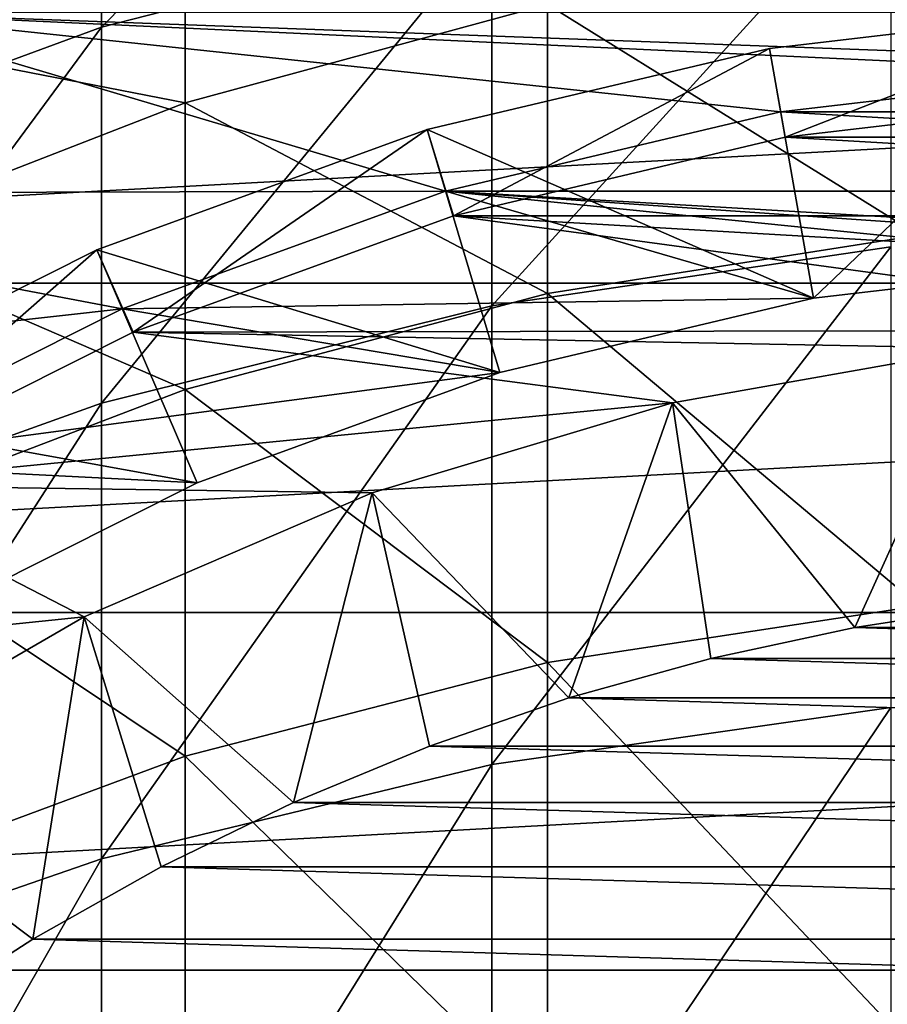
# Model space of a CAD drawing. Header units: millimetres. Extents: x -25 to 64, y -3 to 358.
# Tile 311 of 327: x -4.95 to -1.58, y 350.06 to 353.88. Entities that reach past the tile are written whole.
import ezdxf

# ---------------------------------------------------------------- set-up
doc = ezdxf.new("R2010")
doc.units = ezdxf.units.MM
doc.header["$LTSCALE"] = 52.148148
for name, color, linetype in [('387', 7, 'CONTINUOUS'), ('388', 7, 'CONTINUOUS'), ('404', 7, 'CONTINUOUS'), ('435', 7, 'CONTINUOUS'), ('450', 7, 'CONTINUOUS'), ('452', 7, 'CONTINUOUS'), ('453', 7, 'CONTINUOUS'), ('454', 7, 'CONTINUOUS'), ('461', 7, 'CONTINUOUS'), ('462', 7, 'CONTINUOUS'), ('463', 7, 'CONTINUOUS'), ('464', 7, 'CONTINUOUS'), ('468', 7, 'CONTINUOUS')]:
    doc.layers.add(name, color=color, linetype=linetype)

msp = doc.modelspace()

# ---------------------------------------------------------------- linework, layer by layer
at = {"layer": '387', "color": 7, "linetype": 'CONTINUOUS', "true_color": 0xaaaaaa}
for points in [[(-3.1187, 354.2422, 27.4796), (-4.6353, 353.8537, 27.5989), (-3.1187, 355.3929, 31.7957), (-3.1187, 354.2422, 27.4796)], [(-3.1187, 355.3929, 31.7957), (-4.6353, 353.8537, 27.5989), (-4.6353, 354.9967, 31.8856), (-3.1187, 355.3929, 31.7957)], [(-4.6353, 353.8537, 27.5989), (-6.101, 353.3158, 27.7641), (-4.6353, 354.9967, 31.8856), (-4.6353, 353.8537, 27.5989)], [(-4.6353, 354.9967, 31.8856), (-6.101, 353.3158, 27.7641), (-6.101, 354.4479, 32.0101), (-4.6353, 354.9967, 31.8856)], [(-1.5679, 353.0005, 23.1722), (-3.1187, 352.7717, 23.2616), (-1.5679, 354.4769, 27.4074), (-1.5679, 353.0005, 23.1722)], [(-1.5679, 354.4769, 27.4074), (-3.1187, 352.7717, 23.2616), (-3.1187, 354.2422, 27.4796), (-1.5679, 354.4769, 27.4074)], [(-3.1187, 352.7717, 23.2616), (-4.6353, 352.3933, 23.4097), (-3.1187, 354.2422, 27.4796), (-3.1187, 352.7717, 23.2616)], [(-3.1187, 354.2422, 27.4796), (-4.6353, 352.3933, 23.4097), (-4.6353, 353.8537, 27.5989), (-3.1187, 354.2422, 27.4796)], [(-4.6353, 352.3933, 23.4097), (-6.101, 351.8693, 23.6146), (-4.6353, 353.8537, 27.5989), (-4.6353, 352.3933, 23.4097)], [(-4.6353, 353.8537, 27.5989), (-6.101, 351.8693, 23.6146), (-6.101, 353.3158, 27.7641), (-4.6353, 353.8537, 27.5989)], [(-1.5679, 351.2113, 19.0592), (-3.1187, 350.9899, 19.1655), (-1.5679, 353.0005, 23.1722), (-1.5679, 351.2113, 19.0592)], [(-1.5679, 353.0005, 23.1722), (-3.1187, 350.9899, 19.1655), (-3.1187, 352.7717, 23.2616), (-1.5679, 353.0005, 23.1722)], [(-3.1187, 350.9899, 19.1655), (-4.6353, 350.6236, 19.3414), (-3.1187, 352.7717, 23.2616), (-3.1187, 350.9899, 19.1655)], [(-3.1187, 352.7717, 23.2616), (-4.6353, 350.6236, 19.3414), (-4.6353, 352.3933, 23.4097), (-3.1187, 352.7717, 23.2616)], [(-4.6353, 350.6236, 19.3414), (-6.101, 350.1164, 19.585), (-4.6353, 352.3933, 23.4097), (-4.6353, 350.6236, 19.3414)], [(-4.6353, 352.3933, 23.4097), (-6.101, 350.1164, 19.585), (-6.101, 351.8693, 23.6146), (-4.6353, 352.3933, 23.4097)], [(-1.5679, 349.1195, 15.0916), (-3.1187, 348.9066, 15.2142), (-1.5679, 351.2113, 19.0592), (-1.5679, 349.1195, 15.0916)], [(-1.5679, 351.2113, 19.0592), (-3.1187, 348.9066, 15.2142), (-3.1187, 350.9899, 19.1655), (-1.5679, 351.2113, 19.0592)], [(-3.1187, 348.9066, 15.2142), (-4.6353, 348.5545, 15.417), (-3.1187, 350.9899, 19.1655), (-3.1187, 348.9066, 15.2142)], [(-3.1187, 350.9899, 19.1655), (-4.6353, 348.5545, 15.417), (-4.6353, 350.6236, 19.3414), (-3.1187, 350.9899, 19.1655)], [(-4.6353, 348.5545, 15.417), (-6.101, 348.067, 15.6979), (-4.6353, 350.6236, 19.3414), (-4.6353, 348.5545, 15.417)], [(-4.6353, 350.6236, 19.3414), (-6.101, 348.067, 15.6979), (-6.101, 350.1164, 19.585), (-4.6353, 350.6236, 19.3414)]]:
    msp.add_3dface(points, dxfattribs=at)
at = {"layer": '388', "color": 7, "linetype": 'CONTINUOUS', "true_color": 0xaaaaaa}
for points in [[(-5.6685, 353.8242, 36.5432), (-4.3106, 353.5606, 32.2114), (-4.3106, 354.3594, 36.4633), (-5.6685, 353.8242, 36.5432)], [(-5.6685, 353.8242, 36.5432), (-4.3106, 354.3594, 36.4633), (-5.6685, 354.2982, 40.8027), (-5.6685, 353.8242, 36.5432)], [(-4.3106, 353.5606, 32.2114), (-2.9021, 353.942, 32.1249), (-4.3106, 354.3594, 36.4633), (-4.3106, 353.5606, 32.2114)], [(-2.9021, 353.942, 32.1249), (-1.4596, 353.046, 27.847), (-1.4596, 354.1726, 32.0726), (-2.9021, 353.942, 32.1249)], [(-4.3106, 353.5606, 32.2114), (-2.9021, 352.8199, 27.9164), (-2.9021, 353.942, 32.1249), (-4.3106, 353.5606, 32.2114)], [(-2.9021, 352.8199, 27.9164), (-1.4596, 353.046, 27.847), (-2.9021, 353.942, 32.1249), (-2.9021, 352.8199, 27.9164)], [(-5.6685, 353.033, 32.3312), (-4.3106, 353.5606, 32.2114), (-5.6685, 353.8242, 36.5432), (-5.6685, 353.033, 32.3312)], [(-5.6685, 353.033, 32.3312), (-4.3106, 352.4461, 28.0312), (-4.3106, 353.5606, 32.2114), (-5.6685, 353.033, 32.3312)], [(-4.3106, 352.4461, 28.0312), (-2.9021, 352.8199, 27.9164), (-4.3106, 353.5606, 32.2114), (-4.3106, 352.4461, 28.0312)], [(-5.6685, 351.9289, 28.1901), (-4.3106, 352.4461, 28.0312), (-5.6685, 353.033, 32.3312), (-5.6685, 351.9289, 28.1901)], [(-2.9021, 352.8199, 27.9164), (-1.4596, 351.6064, 23.7175), (-1.4596, 353.046, 27.847), (-2.9021, 352.8199, 27.9164)], [(-4.3106, 352.4461, 28.0312), (-2.9021, 351.3861, 23.8036), (-2.9021, 352.8199, 27.9164), (-4.3106, 352.4461, 28.0312)], [(-2.9021, 351.3861, 23.8036), (-1.4596, 351.6064, 23.7175), (-2.9021, 352.8199, 27.9164), (-2.9021, 351.3861, 23.8036)], [(-5.6685, 351.9289, 28.1901), (-4.3106, 351.0219, 23.9461), (-4.3106, 352.4461, 28.0312), (-5.6685, 351.9289, 28.1901)], [(-4.3106, 351.0219, 23.9461), (-2.9021, 351.3861, 23.8036), (-4.3106, 352.4461, 28.0312), (-4.3106, 351.0219, 23.9461)], [(-5.6685, 350.5181, 24.1432), (-4.3106, 351.0219, 23.9461), (-5.6685, 351.9289, 28.1901), (-5.6685, 350.5181, 24.1432)], [(-2.9021, 351.3861, 23.8036), (-1.4596, 349.8619, 19.7073), (-1.4596, 351.6064, 23.7175), (-2.9021, 351.3861, 23.8036)], [(-4.3106, 351.0219, 23.9461), (-2.9021, 349.6487, 19.8097), (-2.9021, 351.3861, 23.8036), (-4.3106, 351.0219, 23.9461)], [(-2.9021, 349.6487, 19.8097), (-1.4596, 349.8619, 19.7073), (-2.9021, 351.3861, 23.8036), (-2.9021, 349.6487, 19.8097)], [(-5.6685, 350.5181, 24.1432), (-4.3106, 349.2962, 19.979), (-4.3106, 351.0219, 23.9461), (-5.6685, 350.5181, 24.1432)], [(-4.3106, 349.2962, 19.979), (-2.9021, 349.6487, 19.8097), (-4.3106, 351.0219, 23.9461), (-4.3106, 349.2962, 19.979)], [(-5.6685, 348.8085, 20.2132), (-4.3106, 349.2962, 19.979), (-5.6685, 350.5181, 24.1432), (-5.6685, 348.8085, 20.2132)]]:
    msp.add_3dface(points, dxfattribs=at)
at = {"layer": '404', "color": 7, "linetype": 'CONTINUOUS', "true_color": 0x323232}
for points in [[(-6.9164, 353.2074, 67), (-5.6404, 353.9127, 67), (-3.2982, 353.2169, 67), (-6.9164, 353.2074, 67)], [(-5.6404, 353.9127, 67), (5.6404, 353.9127, 67), (0.6687, 353.6805, 67), (-5.6404, 353.9127, 67)], [(-3.2982, 353.2169, 67), (-5.6404, 353.9127, 67), (-1.9971, 353.5253, 67), (-3.2982, 353.2169, 67)], [(-1.9971, 353.5253, 67), (-5.6404, 353.9127, 67), (-0.6687, 353.6805, 67), (-1.9971, 353.5253, 67)], [(-0.6687, 353.6805, 67), (-5.6404, 353.9127, 67), (0.6687, 353.6805, 67), (-0.6687, 353.6805, 67)], [(-4.5548, 352.7596, 67), (-6.9164, 353.2074, 67), (-3.2982, 353.2169, 67), (-4.5548, 352.7596, 67)], [(-8.1055, 352.3637, 67), (-6.9164, 353.2074, 67), (-4.5548, 352.7596, 67), (-8.1055, 352.3637, 67)], [(-5.75, 352.1593, 67), (-8.1055, 352.3637, 67), (-4.5548, 352.7596, 67), (-5.75, 352.1593, 67)]]:
    msp.add_3dface(points, dxfattribs=at)
at = {"layer": '435', "color": 7, "linetype": 'CONTINUOUS', "true_color": 0x323232}
for points in [[(-0.6832, 353.9301, 101), (-2.0404, 353.7715, 101), (-1.8692, 352.8012, 67.5), (-0.6832, 353.9301, 101)], [(-0.6258, 352.9465, 67.5), (-0.6832, 353.9301, 101), (-1.8692, 352.8012, 67.5), (-0.6258, 352.9465, 67.5)], [(-2.0404, 353.7715, 101), (-3.3699, 353.4564, 101), (-1.8692, 352.8012, 67.5), (-2.0404, 353.7715, 101)], [(-3.3699, 353.4564, 101), (-4.6539, 352.989, 101), (-3.0875, 352.5124, 67.5), (-3.3699, 353.4564, 101)], [(-1.8692, 352.8012, 67.5), (-3.3699, 353.4564, 101), (-3.0875, 352.5124, 67.5), (-1.8692, 352.8012, 67.5)], [(-4.6539, 352.989, 101), (-5.875, 352.3758, 101), (-4.2637, 352.0843, 67.5), (-4.6539, 352.989, 101)], [(-3.0875, 352.5124, 67.5), (-4.6539, 352.989, 101), (-4.2637, 352.0843, 67.5), (-3.0875, 352.5124, 67.5)], [(-4.2637, 352.0843, 67.5), (-5.875, 352.3758, 101), (-5.3822, 351.5226, 67.5), (-4.2637, 352.0843, 67.5)]]:
    msp.add_3dface(points, dxfattribs=at)
at = {"layer": '450', "color": 7, "linetype": 'CONTINUOUS', "true_color": 0x323232}
for points in [[(-0.6685, 353.6805, 67.5), (1.9968, 353.5253, 67.5), (-1.9968, 353.5253, 67.5), (-0.6685, 353.6805, 67.5)], [(-1.9968, 353.5253, 67.5), (3.2983, 353.2168, 67.5), (-3.2983, 353.2168, 67.5), (-1.9968, 353.5253, 67.5)], [(1.9968, 353.5253, 67.5), (3.2983, 353.2168, 67.5), (-1.9968, 353.5253, 67.5), (1.9968, 353.5253, 67.5)], [(-3.2983, 353.2168, 67.5), (-1.8692, 352.8012, 67.5), (-4.555, 352.7595, 67.5), (-3.2983, 353.2168, 67.5)], [(0.6258, 352.9465, 67.5), (-0.6258, 352.9465, 67.5), (-3.2983, 353.2168, 67.5), (0.6258, 352.9465, 67.5)], [(4.555, 352.7595, 67.5), (0.6258, 352.9465, 67.5), (-3.2983, 353.2168, 67.5), (4.555, 352.7595, 67.5)], [(-0.6258, 352.9465, 67.5), (-1.8692, 352.8012, 67.5), (-3.2983, 353.2168, 67.5), (-0.6258, 352.9465, 67.5)], [(3.2983, 353.2168, 67.5), (4.555, 352.7595, 67.5), (-3.2983, 353.2168, 67.5), (3.2983, 353.2168, 67.5)], [(-1.8692, 352.8012, 67.5), (-3.0875, 352.5124, 67.5), (-4.555, 352.7595, 67.5), (-1.8692, 352.8012, 67.5)], [(-4.555, 352.7595, 67.5), (-3.0875, 352.5124, 67.5), (-5.7499, 352.1593, 67.5), (-4.555, 352.7595, 67.5)], [(-3.0875, 352.5124, 67.5), (-4.2637, 352.0843, 67.5), (-5.7499, 352.1593, 67.5), (-3.0875, 352.5124, 67.5)], [(-4.2637, 352.0843, 67.5), (-5.3822, 351.5226, 67.5), (-5.7499, 352.1593, 67.5), (-4.2637, 352.0843, 67.5)]]:
    msp.add_3dface(points, dxfattribs=at)
at = {"layer": '452', "color": 7, "linetype": 'CONTINUOUS', "true_color": 0x323232}
for points in [[(-1.9971, 353.5253, 67), (-0.6687, 353.6805, 67), (-1.9968, 353.5253, 67.5), (-1.9971, 353.5253, 67)], [(-0.6687, 353.6805, 67), (-0.6685, 353.6805, 67.5), (-1.9968, 353.5253, 67.5), (-0.6687, 353.6805, 67)], [(-3.2982, 353.2169, 67), (-1.9971, 353.5253, 67), (-3.2983, 353.2168, 67.5), (-3.2982, 353.2169, 67)], [(-1.9971, 353.5253, 67), (-1.9968, 353.5253, 67.5), (-3.2983, 353.2168, 67.5), (-1.9971, 353.5253, 67)], [(-4.5548, 352.7596, 67), (-3.2983, 353.2168, 67.5), (-4.555, 352.7595, 67.5), (-4.5548, 352.7596, 67)], [(-4.5548, 352.7596, 67), (-3.2982, 353.2169, 67), (-3.2983, 353.2168, 67.5), (-4.5548, 352.7596, 67)], [(-5.75, 352.1593, 67), (-4.5548, 352.7596, 67), (-5.7499, 352.1593, 67.5), (-5.75, 352.1593, 67)], [(-4.5548, 352.7596, 67), (-4.555, 352.7595, 67.5), (-5.7499, 352.1593, 67.5), (-4.5548, 352.7596, 67)]]:
    msp.add_3dface(points, dxfattribs=at)
at = {"layer": '453', "color": 7, "linetype": 'CONTINUOUS', "true_color": 0x323232}
for points in [[(-2.0404, 353.7715, 101), (-0.6832, 353.9301, 101), (-1.9784, 353.427, 101), (-2.0404, 353.7715, 101)], [(-1.9784, 353.427, 101), (-0.6832, 353.9301, 101), (-0.6625, 353.5807, 101), (-1.9784, 353.427, 101)], [(-3.3699, 353.4564, 101), (-2.0404, 353.7715, 101), (-3.2676, 353.1217, 101), (-3.3699, 353.4564, 101)], [(-3.2676, 353.1217, 101), (-2.0404, 353.7715, 101), (-1.9784, 353.427, 101), (-3.2676, 353.1217, 101)], [(-4.6539, 352.989, 101), (-3.3699, 353.4564, 101), (-4.5127, 352.6688, 101), (-4.6539, 352.989, 101)], [(-4.5127, 352.6688, 101), (-3.3699, 353.4564, 101), (-3.2676, 353.1217, 101), (-4.5127, 352.6688, 101)], [(-5.875, 352.3758, 101), (-4.6539, 352.989, 101), (-5.6968, 352.0745, 101), (-5.875, 352.3758, 101)], [(-5.6968, 352.0745, 101), (-4.6539, 352.989, 101), (-4.5127, 352.6688, 101), (-5.6968, 352.0745, 101)]]:
    msp.add_3dface(points, dxfattribs=at)
at = {"layer": '454', "color": 7, "linetype": 'CONTINUOUS', "true_color": 0xaaaaaa}
for points in [[(-10.0346, 354.0135, 237), (-11.253, 352.8592, 237), (10.0346, 354.0135, 237), (-10.0346, 354.0135, 237)], [(10.0346, 354.0135, 237), (-11.253, 352.8592, 237), (11.253, 352.8592, 237), (10.0346, 354.0135, 237)], [(-11.253, 352.8592, 237), (-12.3394, 351.5802, 237), (11.253, 352.8592, 237), (-11.253, 352.8592, 237)], [(11.253, 352.8592, 237), (-12.3394, 351.5802, 237), (12.3394, 351.5802, 237), (11.253, 352.8592, 237)], [(-12.3394, 351.5802, 237), (-13.2812, 350.1912, 237), (12.3394, 351.5802, 237), (-12.3394, 351.5802, 237)], [(12.3394, 351.5802, 237), (-13.2812, 350.1912, 237), (13.2812, 350.1912, 237), (12.3394, 351.5802, 237)], [(-13.2812, 350.1912, 237), (-14.0674, 348.7082, 237), (13.2812, 350.1912, 237), (-13.2812, 350.1912, 237)], [(13.2812, 350.1912, 237), (-14.0674, 348.7082, 237), (14.0674, 348.7082, 237), (13.2812, 350.1912, 237)]]:
    msp.add_3dface(points, dxfattribs=at)
at = {"layer": '461', "color": 7, "linetype": 'CONTINUOUS', "true_color": 0x323232}
for points in [[(-1.7083, 351.5221, 86), (-1.1423, 351.6083, 86), (1.7083, 351.5221, 86), (-1.7083, 351.5221, 86)], [(-2.268, 351.402, 86), (-1.7083, 351.5221, 86), (2.268, 351.402, 86), (-2.268, 351.402, 86)], [(2.268, 351.402, 86), (-1.7083, 351.5221, 86), (1.7083, 351.5221, 86), (2.268, 351.402, 86)], [(-2.8195, 351.2483, 86), (-2.268, 351.402, 86), (2.8195, 351.2483, 86), (-2.8195, 351.2483, 86)], [(2.8195, 351.2483, 86), (-2.268, 351.402, 86), (2.268, 351.402, 86), (2.8195, 351.2483, 86)], [(-3.3607, 351.0615, 86), (-2.8195, 351.2483, 86), (3.3607, 351.0615, 86), (-3.3607, 351.0615, 86)], [(3.3607, 351.0615, 86), (-2.8195, 351.2483, 86), (2.8195, 351.2483, 86), (3.3607, 351.0615, 86)], [(-3.8896, 350.8424, 86), (-3.3607, 351.0615, 86), (3.8896, 350.8424, 86), (-3.8896, 350.8424, 86)], [(3.8896, 350.8424, 86), (-3.3607, 351.0615, 86), (3.3607, 351.0615, 86), (3.8896, 350.8424, 86)], [(-4.4043, 350.5918, 86), (-3.8896, 350.8424, 86), (4.4043, 350.5918, 86), (-4.4043, 350.5918, 86)], [(4.4043, 350.5918, 86), (-3.8896, 350.8424, 86), (3.8896, 350.8424, 86), (4.4043, 350.5918, 86)], [(-4.903, 350.3106, 86), (-4.4043, 350.5918, 86), (4.903, 350.3106, 86), (-4.903, 350.3106, 86)], [(4.903, 350.3106, 86), (-4.4043, 350.5918, 86), (4.4043, 350.5918, 86), (4.903, 350.3106, 86)], [(-5.3837, 349.9997, 86), (-4.903, 350.3106, 86), (5.3837, 349.9997, 86), (-5.3837, 349.9997, 86)], [(5.3837, 349.9997, 86), (-4.903, 350.3106, 86), (4.903, 350.3106, 86), (5.3837, 349.9997, 86)]]:
    msp.add_3dface(points, dxfattribs=at)
at = {"layer": '462', "color": 7, "linetype": 'CONTINUOUS', "true_color": 0x323232}
for points in [[(-2.4162, 352.3951, 95), (-1.2164, 352.6067, 95), (-2.4162, 352.3951, 86.5774), (-2.4162, 352.3951, 95)], [(-2.4162, 352.3951, 86.5774), (-1.2164, 352.6067, 95), (-1.2163, 352.6067, 86.5774), (-2.4162, 352.3951, 86.5774)], [(-3.5835, 352.0456, 95), (-2.4162, 352.3951, 95), (-3.5835, 352.0456, 86.5774), (-3.5835, 352.0456, 95)], [(-3.5835, 352.0456, 86.5774), (-2.4162, 352.3951, 95), (-2.4162, 352.3951, 86.5774), (-3.5835, 352.0456, 86.5774)], [(-4.7023, 351.563, 95), (-3.5835, 352.0456, 95), (-4.7023, 351.5631, 86.5774), (-4.7023, 351.563, 95)], [(-4.7023, 351.5631, 86.5774), (-3.5835, 352.0456, 95), (-3.5835, 352.0456, 86.5774), (-4.7023, 351.5631, 86.5774)], [(-5.7575, 350.9538, 86.5774), (-4.7023, 351.563, 95), (-4.7023, 351.5631, 86.5774), (-5.7575, 350.9538, 86.5774)], [(-5.7575, 350.9538, 95), (-4.7023, 351.563, 95), (-5.7575, 350.9538, 86.5774), (-5.7575, 350.9538, 95)]]:
    msp.add_3dface(points, dxfattribs=at)
at = {"layer": '463', "color": 7, "linetype": 'CONTINUOUS', "true_color": 0x323232}
for points in [[(-0.6625, 353.5807, 95), (1.9784, 353.427, 95), (-1.9784, 353.427, 95), (-0.6625, 353.5807, 95)], [(-1.9784, 353.427, 95), (3.2676, 353.1217, 95), (-3.2676, 353.1217, 95), (-1.9784, 353.427, 95)], [(1.9784, 353.427, 95), (3.2676, 353.1217, 95), (-1.9784, 353.427, 95), (1.9784, 353.427, 95)], [(-3.2676, 353.1217, 95), (0, 352.6775, 95), (-4.5127, 352.6688, 95), (-3.2676, 353.1217, 95)], [(4.5127, 352.6688, 95), (0, 352.6775, 95), (-3.2676, 353.1217, 95), (4.5127, 352.6688, 95)], [(3.2676, 353.1217, 95), (4.5127, 352.6688, 95), (-3.2676, 353.1217, 95), (3.2676, 353.1217, 95)], [(0, 352.6775, 95), (-1.2164, 352.6067, 95), (-4.5127, 352.6688, 95), (0, 352.6775, 95)], [(-4.5127, 352.6688, 95), (-2.4162, 352.3951, 95), (-5.6968, 352.0745, 95), (-4.5127, 352.6688, 95)], [(-1.2164, 352.6067, 95), (-2.4162, 352.3951, 95), (-4.5127, 352.6688, 95), (-1.2164, 352.6067, 95)], [(-2.4162, 352.3951, 95), (-3.5835, 352.0456, 95), (-5.6968, 352.0745, 95), (-2.4162, 352.3951, 95)], [(-5.6968, 352.0745, 95), (-4.7023, 351.563, 95), (-6.804, 351.3469, 95), (-5.6968, 352.0745, 95)], [(-3.5835, 352.0456, 95), (-4.7023, 351.563, 95), (-5.6968, 352.0745, 95), (-3.5835, 352.0456, 95)], [(-4.7023, 351.563, 95), (-5.7575, 350.9538, 95), (-6.804, 351.3469, 95), (-4.7023, 351.563, 95)]]:
    msp.add_3dface(points, dxfattribs=at)
at = {"layer": '464', "color": 7, "linetype": 'CONTINUOUS', "true_color": 0x323232}
for points in [[(-1.9784, 353.427, 101), (-0.6625, 353.5807, 101), (-1.9784, 353.427, 95), (-1.9784, 353.427, 101)], [(-0.6625, 353.5807, 101), (-0.6625, 353.5807, 95), (-1.9784, 353.427, 95), (-0.6625, 353.5807, 101)], [(-3.2676, 353.1217, 101), (-1.9784, 353.427, 101), (-3.2676, 353.1217, 95), (-3.2676, 353.1217, 101)], [(-1.9784, 353.427, 101), (-1.9784, 353.427, 95), (-3.2676, 353.1217, 95), (-1.9784, 353.427, 101)], [(-4.5127, 352.6688, 101), (-3.2676, 353.1217, 101), (-4.5127, 352.6688, 95), (-4.5127, 352.6688, 101)], [(-3.2676, 353.1217, 101), (-3.2676, 353.1217, 95), (-4.5127, 352.6688, 95), (-3.2676, 353.1217, 101)], [(-5.6968, 352.0745, 101), (-4.5127, 352.6688, 101), (-5.6968, 352.0745, 95), (-5.6968, 352.0745, 101)], [(-4.5127, 352.6688, 101), (-4.5127, 352.6688, 95), (-5.6968, 352.0745, 95), (-4.5127, 352.6688, 101)]]:
    msp.add_3dface(points, dxfattribs=at)
at = {"layer": '468', "color": 7, "linetype": 'CONTINUOUS', "true_color": 0x323232}
for points in [[(-1.7083, 351.5221, 86), (-2.4162, 352.3951, 86.5774), (-1.2163, 352.6067, 86.5774), (-1.7083, 351.5221, 86)], [(-1.1423, 351.6083, 86), (-1.7083, 351.5221, 86), (-1.2163, 352.6067, 86.5774), (-1.1423, 351.6083, 86)], [(-2.8195, 351.2483, 86), (-3.5835, 352.0456, 86.5774), (-2.4162, 352.3951, 86.5774), (-2.8195, 351.2483, 86)], [(-2.268, 351.402, 86), (-2.8195, 351.2483, 86), (-2.4162, 352.3951, 86.5774), (-2.268, 351.402, 86)], [(-1.7083, 351.5221, 86), (-2.268, 351.402, 86), (-2.4162, 352.3951, 86.5774), (-1.7083, 351.5221, 86)], [(-3.8896, 350.8424, 86), (-4.7023, 351.5631, 86.5774), (-3.5835, 352.0456, 86.5774), (-3.8896, 350.8424, 86)], [(-3.3607, 351.0615, 86), (-3.8896, 350.8424, 86), (-3.5835, 352.0456, 86.5774), (-3.3607, 351.0615, 86)], [(-2.8195, 351.2483, 86), (-3.3607, 351.0615, 86), (-3.5835, 352.0456, 86.5774), (-2.8195, 351.2483, 86)], [(-4.903, 350.3106, 86), (-5.7575, 350.9538, 86.5774), (-4.7023, 351.5631, 86.5774), (-4.903, 350.3106, 86)], [(-4.4043, 350.5918, 86), (-4.903, 350.3106, 86), (-4.7023, 351.5631, 86.5774), (-4.4043, 350.5918, 86)], [(-3.8896, 350.8424, 86), (-4.4043, 350.5918, 86), (-4.7023, 351.5631, 86.5774), (-3.8896, 350.8424, 86)], [(-4.903, 350.3106, 86), (-5.3837, 349.9997, 86), (-5.7575, 350.9538, 86.5774), (-4.903, 350.3106, 86)]]:
    msp.add_3dface(points, dxfattribs=at)

doc.saveas('drawing.dxf')
